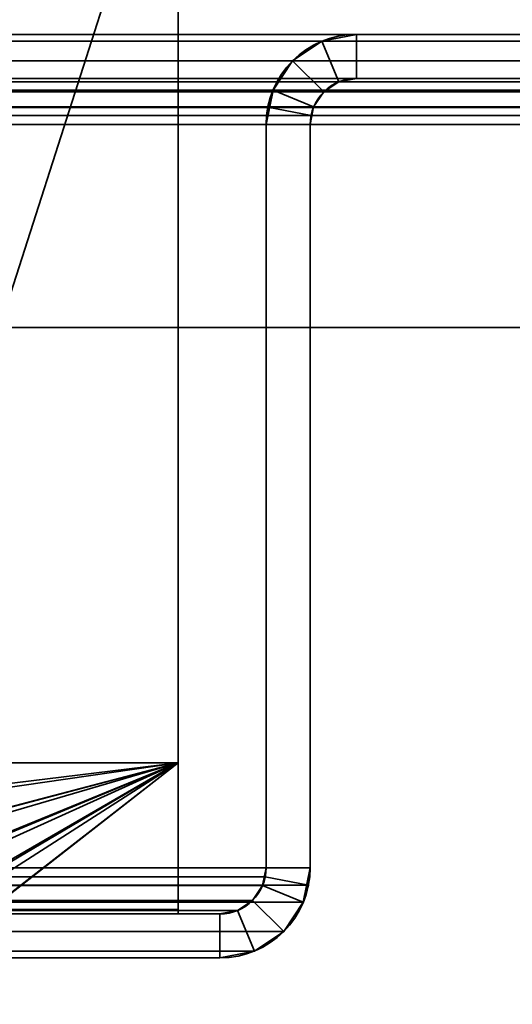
# Model space of a CAD drawing. Header units: millimetres. Extents: x -603 to 3703, y -121 to 193.
# Tile 728 of 1056: x 1967 to 1983, y 47 to 81. Entities that reach past the tile are written whole.
import ezdxf

# ---------------------------------------------------------------- set-up
doc = ezdxf.new("R2010")
doc.units = ezdxf.units.MM
doc.layers.add('152', color=7, linetype='Continuous', true_color=0xffffff)

# ---------------------------------------------------------------- blocks, each defined once
blk = doc.blocks.new('UG_SURFACE_078')
at = {"layer": '152', "color": 14, "linetype": 'Continuous', "lineweight": 35}
for points in [[(1972, 50.15, 2019.25), (1972, 55.15, 2019.25), (1028, 55.15, 2019.25), (1028, 50.15, 2019.25)], [(1972, 55.15, 2019.25), (1961.15, 55.15, 2008.4), (1038.85, 55.15, 2008.4), (1028, 55.15, 2019.25)], [(1961.414, 53.622, 2008.664), (1961.324, 53.842, 2008.574), (1961.15, 55.15, 2008.4), (1972, 55.15, 2019.25)], [(1972, 55.15, 2019.25), (1962.136, 52.266, 2009.386), (1961.794, 52.695, 2009.044), (1961.414, 53.622, 2008.664)], [(1972, 55.15, 2019.25), (1963.232, 51.184, 2010.482), (1962.782, 51.454, 2010.032), (1962.136, 52.266, 2009.386)], [(1964.607, 50.417, 2011.857), (1964.471, 50.44, 2011.721), (1963.232, 51.184, 2010.482), (1972, 55.15, 2019.25)], [(1972, 55.15, 2019.25), (1972, 50.15, 2019.25), (1966.15, 50.15, 2013.4), (1964.607, 50.417, 2011.857)], [(1966.15, 50.15, 2013.4), (1972, 50.15, 2019.25), (1028, 50.15, 2019.25), (1033.85, 50.15, 2013.4)]]:
    blk.add_3dface(points, dxfattribs=at)
blk = doc.blocks.new('UG_SURFACE_079')
at = {"layer": '152', "color": 7, "linetype": 'Continuous', "lineweight": 35}
for points in [[(1028, 50.15, 2019.25), (1028, 50, 2019.25), (1972, 50, 2019.25), (1972, 50.15, 2019.25)], [(1972, 50.15, 2019.25), (1966.15, 50.15, 2013.4), (1033.85, 50.15, 2013.4), (1028, 50.15, 2019.25)], [(1966.15, 50.15, 2013.4), (1972, 50.15, 2019.25), (1972, 50, 2019.25), (1966.15, 50, 2013.4)], [(1972, 50, 2019.25), (1028, 50, 2019.25), (1033.85, 50, 2013.4), (1966.15, 50, 2013.4)]]:
    blk.add_3dface(points, dxfattribs=at)
blk = doc.blocks.new('UG_SURFACE_080')
at = {"layer": '152', "color": 41, "linetype": 'Continuous', "lineweight": 35}
for points in [[(1972, 89, 2019.25), (1972, 55.15, 2019.25), (1961.15, 55.15, 2008.4), (1961.15, 173.15, 2008.4)], [(1972, 55.15, 2019.25), (1972, 89, 2019.25), (1028, 89, 2019.25), (1028, 55.15, 2019.25)], [(1961.15, 55.15, 2008.4), (1972, 55.15, 2019.25), (1028, 55.15, 2019.25), (1038.85, 55.15, 2008.4)]]:
    blk.add_3dface(points, dxfattribs=at)
blk = doc.blocks.new('UG_SURFACE_085')
at = {"layer": '152', "color": 14, "linetype": 'Continuous', "lineweight": 35}
for points in [[(1961.323, 53.846, 2008.573), (1961.15, 55.15, -5.75), (1961.406, 53.861, -5.75)], [(1961.323, 53.846, 2008.573), (1961.15, 55.15, 2008.4), (1961.15, 55.15, -5.75)], [(1972, 55.15, 2019.25), (1972, 55.15, -5.75), (1961.15, 55.15, -5.75), (1961.15, 55.15, 2008.4)], [(1961.406, 53.861, -5.75), (1961.15, 55.15, -5.75), (1972, 55.15, -5.75)], [(1972, 55.15, 2019.25), (1961.15, 55.15, 2008.4), (1961.323, 53.846, 2008.573), (1961.323, 53.845, 2008.574)], [(1961.323, 53.845, 2008.574), (1961.939, 52.49, 2009.189), (1972, 55.15, 2019.25)], [(1972, 55.15, -5.75), (1962.003, 52.529, -5.75), (1961.531, 53.237, -5.75), (1961.406, 53.861, -5.75)], [(1972, 55.15, 2019.25), (1961.939, 52.49, 2009.189), (1961.993, 52.372, 2009.243), (1962.971, 51.464, 2010.221)], [(1962.949, 51.391, -5.75), (1962.614, 51.614, -5.75), (1962.003, 52.529, -5.75), (1972, 55.15, -5.75)], [(1964.204, 50.552, -5.75), (1962.949, 51.391, -5.75), (1972, 55.15, -5.75)], [(1972, 55.15, 2019.25), (1962.971, 51.464, 2010.221), (1963.689, 50.797, 2010.939), (1964.215, 50.659, 2011.465)], [(1972, 55.15, -5.75), (1965.7, 50.24, -5.75), (1964.237, 50.531, -5.75), (1964.204, 50.552, -5.75)], [(1964.215, 50.659, 2011.465), (1965.699, 50.269, 2012.949), (1972, 55.15, 2019.25)], [(1965.699, 50.269, 2012.949), (1966.15, 50.15, 2013.4), (1972, 50.15, 2019.25), (1972, 55.15, 2019.25)], [(1972, 55.15, -5.75), (1972, 50.15, -5.75), (1966.15, 50.15, -5.75), (1965.7, 50.24, -5.75)], [(1972, 50.15, -5.75), (1972, 55.15, -5.75), (1972, 55.15, 2019.25), (1972, 50.15, 2019.25)], [(1961.406, 53.861, -5.75), (1961.323, 53.845, 2008.574), (1961.323, 53.846, 2008.573)], [(1961.323, 53.845, 2008.574), (1961.406, 53.861, -5.75), (1961.531, 53.237, -5.75)], [(1961.531, 53.237, -5.75), (1961.939, 52.49, 2009.189), (1961.323, 53.845, 2008.574)], [(1961.531, 53.237, -5.75), (1962.003, 52.529, -5.75), (1961.939, 52.49, 2009.189)], [(1961.993, 52.372, 2009.243), (1961.939, 52.49, 2009.189), (1962.003, 52.529, -5.75)], [(1961.993, 52.372, 2009.243), (1962.003, 52.529, -5.75), (1962.614, 51.614, -5.75)], [(1962.614, 51.614, -5.75), (1962.971, 51.464, 2010.221), (1961.993, 52.372, 2009.243)], [(1962.614, 51.614, -5.75), (1962.949, 51.391, -5.75), (1962.971, 51.464, 2010.221)], [(1963.689, 50.797, 2010.939), (1962.971, 51.464, 2010.221), (1962.949, 51.391, -5.75)], [(1963.689, 50.797, 2010.939), (1962.949, 51.391, -5.75), (1964.204, 50.552, -5.75)], [(1964.204, 50.552, -5.75), (1964.215, 50.659, 2011.465), (1963.689, 50.797, 2010.939)], [(1964.215, 50.659, 2011.465), (1964.204, 50.552, -5.75), (1964.237, 50.531, -5.75)], [(1965.7, 50.24, -5.75), (1965.699, 50.269, 2012.949), (1964.215, 50.659, 2011.465)], [(1964.215, 50.659, 2011.465), (1964.237, 50.531, -5.75), (1965.7, 50.24, -5.75)], [(1966.15, 50.15, -5.75), (1966.15, 50.15, 2013.4), (1965.699, 50.269, 2012.949)], [(1965.699, 50.269, 2012.949), (1965.7, 50.24, -5.75), (1966.15, 50.15, -5.75)], [(1966.15, 50.15, 2013.4), (1966.15, 50.15, -5.75), (1972, 50.15, -5.75), (1972, 50.15, 2019.25)]]:
    blk.add_3dface(points, dxfattribs=at)
blk = doc.blocks.new('UG_SURFACE_086')
at = {"layer": '152', "color": 7, "linetype": 'Continuous', "lineweight": 35}
for points in [[(1972, 50.15, 2019.25), (1972, 50.15, -5.75), (1966.15, 50.15, -5.75), (1966.15, 50.15, 2013.4)], [(1972, 50.15, -5.75), (1972, 50, -5.75), (1966.15, 50, -5.75), (1966.15, 50.15, -5.75)], [(1966.15, 50, 2013.4), (1972, 50, 2019.25), (1972, 50.15, 2019.25), (1966.15, 50.15, 2013.4)], [(1972, 50.15, 2019.25), (1972, 50, 2019.25), (1972, 50, -5.75), (1972, 50.15, -5.75)], [(1972, 50, 2019.25), (1966.15, 50, 2013.4), (1966.15, 50, -5.75), (1972, 50, -5.75)]]:
    blk.add_3dface(points, dxfattribs=at)
blk = doc.blocks.new('UG_SURFACE_089')
at = {"layer": '152', "color": 41, "linetype": 'Continuous', "lineweight": 35}
for points in [[(1961.15, 55.15, -5.75), (1961.15, 173.15, -5.75), (1973, 173.15, -5.75), (1973, 147.3, -5.75)], [(1961.15, 173.15, 2008.4), (1961.15, 55.15, 2008.4), (1972, 55.15, 2019.25), (1972, 89, 2019.25)], [(1961.15, 55.15, -5.75), (1973, 147.3, -5.75), (1972, 89, -5.75)], [(1972, 89, -5.75), (1972, 55.15, -5.75), (1961.15, 55.15, -5.75)], [(1972, 55.15, -5.75), (1972, 89, -5.75), (1972, 89, 2019.25), (1972, 55.15, 2019.25)], [(1961.15, 55.15, 2008.4), (1961.15, 55.15, -5.75), (1972, 55.15, -5.75), (1972, 55.15, 2019.25)]]:
    blk.add_3dface(points, dxfattribs=at)
blk = doc.blocks.new('UG_SURFACE_094')
at = {"layer": '152', "color": 252, "linetype": 'Continuous', "lineweight": 35}
for points in [[(1998.92, 80, 2046.17), (1001.08, 80, 2046.17), (999.901, 79.766, 2047.349), (2000.099, 79.766, 2047.349)], [(1021.92, 80, 2025.33), (1001.08, 80, 2046.17), (1998.92, 80, 2046.17), (1978.08, 80, 2025.33)], [(1976.901, 79.766, 2024.151), (1023.099, 79.766, 2024.151), (1021.92, 80, 2025.33), (1978.08, 80, 2025.33)], [(1978.08, 78.5, 2025.33), (1977.475, 78.38, 2024.725), (1976.901, 79.766, 2024.151), (1978.08, 80, 2025.33)], [(1998.92, 78.5, 2046.17), (1978.08, 78.5, 2025.33), (1978.08, 80, 2025.33), (1998.92, 80, 2046.17)], [(2000.099, 79.766, 2047.349), (999.901, 79.766, 2047.349), (998.902, 79.098, 2048.348), (2001.098, 79.098, 2048.348)], [(1975.902, 79.098, 2023.152), (1024.098, 79.098, 2023.152), (1023.099, 79.766, 2024.151), (1976.901, 79.766, 2024.151)], [(1977.475, 78.38, 2024.725), (1976.963, 78.037, 2024.213), (1975.902, 79.098, 2023.152), (1976.901, 79.766, 2024.151)], [(2001.098, 79.098, 2048.348), (998.902, 79.098, 2048.348), (998.234, 78.099, 2049.016), (2001.765, 78.099, 2049.016)], [(1975.235, 78.099, 2022.485), (1024.765, 78.099, 2022.485), (1024.098, 79.098, 2023.152), (1975.902, 79.098, 2023.152)], [(1975.235, 78.099, 2022.485), (1975.902, 79.098, 2023.152), (1976.963, 78.037, 2024.213), (1976.62, 77.525, 2023.87)], [(2000.037, 78.037, 2047.287), (999.963, 78.037, 2047.287), (1000.475, 78.38, 2046.775), (1999.525, 78.38, 2046.775)], [(1999.525, 78.38, 2046.775), (1000.475, 78.38, 2046.775), (1001.08, 78.5, 2046.17), (1998.92, 78.5, 2046.17)], [(1021.92, 78.5, 2025.33), (1978.08, 78.5, 2025.33), (1998.92, 78.5, 2046.17), (1001.08, 78.5, 2046.17)], [(1978.08, 78.5, 2025.33), (1021.92, 78.5, 2025.33), (1022.525, 78.38, 2024.725), (1977.475, 78.38, 2024.725)], [(1977.475, 78.38, 2024.725), (1022.525, 78.38, 2024.725), (1023.037, 78.037, 2024.213), (1976.963, 78.037, 2024.213)], [(2001.941, 77.521, 2049.191), (2001.765, 78.099, 2049.016), (998.234, 78.099, 2049.016), (998.059, 77.521, 2049.191)], [(2000.38, 77.525, 2047.63), (999.62, 77.525, 2047.63), (999.963, 78.037, 2047.287), (2000.037, 78.037, 2047.287)], [(1976.963, 78.037, 2024.213), (1023.037, 78.037, 2024.213), (1023.38, 77.525, 2023.87), (1976.62, 77.525, 2023.87)], [(1024.941, 77.521, 2022.309), (1024.765, 78.099, 2022.485), (1975.235, 78.099, 2022.485)], [(1024.941, 77.521, 2022.309), (1975.235, 78.099, 2022.485), (1975.059, 77.521, 2022.309)], [(1975.059, 77.521, 2022.309), (1975.235, 78.099, 2022.485), (1976.62, 77.525, 2023.87), (1976.53, 77.228, 2023.78)], [(998, 76.92, 2049.25), (2002, 76.92, 2049.25), (2001.941, 77.521, 2049.191)], [(998.059, 77.521, 2049.191), (998, 76.92, 2049.25), (2001.941, 77.521, 2049.191)], [(999.53, 77.228, 2047.72), (999.62, 77.525, 2047.63), (2000.38, 77.525, 2047.63), (2000.47, 77.228, 2047.72)], [(1976.53, 77.228, 2023.78), (1023.38, 77.525, 2023.87), (1023.47, 77.228, 2023.78)], [(1976.53, 77.228, 2023.78), (1976.62, 77.525, 2023.87), (1023.38, 77.525, 2023.87)], [(1975.059, 77.521, 2022.309), (1025, 76.92, 2022.25), (1024.941, 77.521, 2022.309)], [(1975.059, 77.521, 2022.309), (1975, 76.92, 2022.25), (1025, 76.92, 2022.25)], [(1975, 76.92, 2022.25), (1975.059, 77.521, 2022.309), (1976.53, 77.228, 2023.78), (1976.5, 76.92, 2023.75)], [(998, 76.92, 2049.25), (998, 70, 2049.25), (2002, 70, 2049.25), (2002, 76.92, 2049.25)], [(2000.5, 76.92, 2047.75), (999.5, 76.92, 2047.75), (999.53, 77.228, 2047.72)], [(999.5, 76.92, 2047.75), (2000.5, 76.92, 2047.75), (2000.5, 70, 2047.75), (999.5, 70, 2047.75)], [(2000.47, 77.228, 2047.72), (2000.5, 76.92, 2047.75), (999.53, 77.228, 2047.72)], [(1023.47, 77.228, 2023.78), (1976.5, 76.92, 2023.75), (1976.53, 77.228, 2023.78)], [(1023.47, 77.228, 2023.78), (1023.5, 76.92, 2023.75), (1976.5, 76.92, 2023.75)], [(1023.5, 51.58, 2023.75), (1976.5, 51.58, 2023.75), (1976.5, 76.92, 2023.75), (1023.5, 76.92, 2023.75)], [(1025, 51.58, 2022.25), (1025, 76.92, 2022.25), (1975, 76.92, 2022.25), (1975, 51.58, 2022.25)], [(1976.5, 76.92, 2023.75), (1976.5, 51.58, 2023.75), (1975, 51.58, 2022.25), (1975, 76.92, 2022.25)], [(999.5, 70, 2047.75), (2000.5, 70, 2047.75), (2002, 70, 2049.25), (998, 70, 2049.25)], [(1976.5, 51.58, 2023.75), (1023.5, 51.58, 2023.75), (1023.559, 50.979, 2023.691)], [(1976.441, 50.979, 2023.691), (1976.5, 51.58, 2023.75), (1023.559, 50.979, 2023.691)], [(1025.03, 51.272, 2022.22), (1025, 51.58, 2022.25), (1975, 51.58, 2022.25)], [(1025.03, 51.272, 2022.22), (1975, 51.58, 2022.25), (1974.97, 51.272, 2022.22)], [(1976.5, 51.58, 2023.75), (1976.441, 50.979, 2023.691), (1974.97, 51.272, 2022.22), (1975, 51.58, 2022.25)], [(1974.97, 51.272, 2022.22), (1974.88, 50.975, 2022.13), (1025.12, 50.975, 2022.13), (1025.03, 51.272, 2022.22)], [(1976.441, 50.979, 2023.691), (1976.266, 50.401, 2023.515), (1974.88, 50.975, 2022.13), (1974.97, 51.272, 2022.22)], [(1023.559, 50.979, 2023.691), (1023.734, 50.401, 2023.515), (1976.266, 50.401, 2023.515), (1976.441, 50.979, 2023.691)], [(1974.537, 50.463, 2021.787), (1025.463, 50.463, 2021.787), (1025.12, 50.975, 2022.13), (1974.88, 50.975, 2022.13)], [(1976.266, 50.401, 2023.515), (1975.598, 49.402, 2022.848), (1974.537, 50.463, 2021.787), (1974.88, 50.975, 2022.13)], [(1976.266, 50.401, 2023.515), (1023.734, 50.401, 2023.515), (1024.402, 49.402, 2022.848), (1975.598, 49.402, 2022.848)], [(1974.025, 50.12, 2021.275), (1025.975, 50.12, 2021.275), (1025.463, 50.463, 2021.787), (1974.537, 50.463, 2021.787)], [(1974.025, 50.12, 2021.275), (1974.537, 50.463, 2021.787), (1975.598, 49.402, 2022.848), (1974.599, 48.734, 2021.849)], [(1973.42, 50, 2020.67), (1026.58, 50, 2020.67), (1025.975, 50.12, 2021.275), (1974.025, 50.12, 2021.275)], [(1973.42, 50, 2020.67), (1974.025, 50.12, 2021.275), (1974.599, 48.734, 2021.849), (1973.42, 48.5, 2020.67)], [(1036.92, 50, 2010.33), (1026.58, 50, 2020.67), (1973.42, 50, 2020.67), (1963.08, 50, 2010.33)], [(1963.08, 50, 2010.33), (1973.42, 50, 2020.67), (1973.42, 48.5, 2020.67), (1963.08, 48.5, 2010.33)], [(1975.598, 49.402, 2022.848), (1024.402, 49.402, 2022.848), (1025.401, 48.734, 2021.849), (1974.599, 48.734, 2021.849)], [(1974.599, 48.734, 2021.849), (1025.401, 48.734, 2021.849), (1026.58, 48.5, 2020.67), (1973.42, 48.5, 2020.67)], [(1036.92, 48.5, 2010.33), (1963.08, 48.5, 2010.33), (1973.42, 48.5, 2020.67), (1026.58, 48.5, 2020.67)]]:
    blk.add_3dface(points, dxfattribs=at)
blk = doc.blocks.new('UG_SURFACE_095')
at = {"layer": '152', "color": 252, "linetype": 'Continuous', "lineweight": 35}
for points in [[(1978.08, 80, 2025.33), (1978.08, 80, -8.75), (1976.901, 79.766, -8.75), (1976.901, 79.766, 2024.151)], [(1978.08, 78.5, -8.75), (1977.475, 78.38, -8.75), (1976.901, 79.766, -8.75), (1978.08, 80, -8.75)], [(1978.08, 80, 2025.33), (1976.901, 79.766, 2024.151), (1977.475, 78.38, 2024.725), (1978.08, 78.5, 2025.33)], [(1978.08, 80, 2025.33), (1998.92, 80, 2046.17), (1998.92, 80, -8.75), (1978.08, 80, -8.75)], [(1978.08, 80, -8.75), (1998.92, 80, -8.75), (1998.92, 78.5, -8.75), (1978.08, 78.5, -8.75)], [(1998.92, 80, 2046.17), (1978.08, 80, 2025.33), (1978.08, 78.5, 2025.33), (1998.92, 78.5, 2046.17)], [(1976.901, 79.766, 2024.151), (1976.901, 79.766, -8.75), (1975.902, 79.098, -8.75), (1975.902, 79.098, 2023.152)], [(1975.902, 79.098, -8.75), (1976.901, 79.766, -8.75), (1977.475, 78.38, -8.75), (1976.963, 78.037, -8.75)], [(1976.901, 79.766, 2024.151), (1975.902, 79.098, 2023.152), (1976.963, 78.037, 2024.213), (1977.475, 78.38, 2024.725)], [(1975.902, 79.098, 2023.152), (1975.902, 79.098, -8.75), (1975.235, 78.099, -8.75), (1975.235, 78.099, 2022.485)], [(1976.963, 78.037, -8.75), (1976.62, 77.525, -8.75), (1975.235, 78.099, -8.75), (1975.902, 79.098, -8.75)], [(1976.62, 77.525, 2023.87), (1976.963, 78.037, 2024.213), (1975.902, 79.098, 2023.152), (1975.235, 78.099, 2022.485)], [(1976.963, 78.037, 2024.213), (1976.963, 78.037, -8.75), (1977.475, 78.38, -8.75), (1977.475, 78.38, 2024.725)], [(1977.475, 78.38, 2024.725), (1977.475, 78.38, -8.75), (1978.08, 78.5, -8.75), (1978.08, 78.5, 2025.33)], [(1978.08, 78.5, 2025.33), (1978.08, 78.5, -8.75), (1998.92, 78.5, -8.75), (1998.92, 78.5, 2046.17)], [(1975.235, 78.099, -8.75), (1975, 76.92, -8.75), (1975, 76.92, 2022.25)], [(1975, 76.92, 2022.25), (1975.059, 77.521, 2022.309), (1975.235, 78.099, -8.75)], [(1975, 76.92, -8.75), (1975.235, 78.099, -8.75), (1976.62, 77.525, -8.75), (1976.5, 76.92, -8.75)], [(1975.059, 77.521, 2022.309), (1975.235, 78.099, 2022.485), (1975.235, 78.099, -8.75)], [(1976.53, 77.228, 2023.78), (1976.62, 77.525, 2023.87), (1975.235, 78.099, 2022.485), (1975.059, 77.521, 2022.309)], [(1976.62, 77.525, 2023.87), (1976.62, 77.525, -8.75), (1976.963, 78.037, -8.75), (1976.963, 78.037, 2024.213)], [(1976.5, 76.92, 2023.75), (1976.53, 77.228, 2023.78), (1975.059, 77.521, 2022.309), (1975, 76.92, 2022.25)], [(1976.53, 77.228, 2023.78), (1976.5, 76.92, -8.75), (1976.62, 77.525, -8.75)], [(1976.62, 77.525, -8.75), (1976.62, 77.525, 2023.87), (1976.53, 77.228, 2023.78)], [(1975, 51.58, 2022.25), (1975, 76.92, 2022.25), (1975, 76.92, -8.75), (1975, 51.58, -8.75)], [(1976.5, 76.92, -8.75), (1976.5, 51.58, -8.75), (1975, 51.58, -8.75), (1975, 76.92, -8.75)], [(1976.5, 51.58, 2023.75), (1976.5, 76.92, 2023.75), (1975, 76.92, 2022.25), (1975, 51.58, 2022.25)], [(1976.53, 77.228, 2023.78), (1976.5, 76.92, 2023.75), (1976.5, 76.92, -8.75)], [(1976.5, 51.58, 2023.75), (1976.5, 51.58, -8.75), (1976.5, 76.92, -8.75), (1976.5, 76.92, 2023.75)], [(1975, 51.58, -8.75), (1974.88, 50.975, -8.75), (1974.88, 50.975, 2022.13)], [(1974.88, 50.975, 2022.13), (1974.97, 51.272, 2022.22), (1975, 51.58, -8.75)], [(1976.5, 51.58, -8.75), (1976.266, 50.401, -8.75), (1974.88, 50.975, -8.75), (1975, 51.58, -8.75)], [(1974.97, 51.272, 2022.22), (1975, 51.58, 2022.25), (1975, 51.58, -8.75)], [(1975, 51.58, 2022.25), (1974.97, 51.272, 2022.22), (1976.441, 50.979, 2023.691), (1976.5, 51.58, 2023.75)], [(1976.5, 51.58, -8.75), (1976.441, 50.979, 2023.691), (1976.266, 50.401, 2023.515)], [(1976.266, 50.401, 2023.515), (1976.266, 50.401, -8.75), (1976.5, 51.58, -8.75)], [(1976.5, 51.58, -8.75), (1976.5, 51.58, 2023.75), (1976.441, 50.979, 2023.691)], [(1974.97, 51.272, 2022.22), (1974.88, 50.975, 2022.13), (1976.266, 50.401, 2023.515), (1976.441, 50.979, 2023.691)], [(1974.88, 50.975, 2022.13), (1974.88, 50.975, -8.75), (1974.537, 50.463, -8.75), (1974.537, 50.463, 2021.787)], [(1974.537, 50.463, -8.75), (1974.88, 50.975, -8.75), (1976.266, 50.401, -8.75), (1975.598, 49.402, -8.75)], [(1974.88, 50.975, 2022.13), (1974.537, 50.463, 2021.787), (1975.598, 49.402, 2022.848), (1976.266, 50.401, 2023.515)], [(1974.537, 50.463, 2021.787), (1974.537, 50.463, -8.75), (1974.025, 50.12, -8.75), (1974.025, 50.12, 2021.275)], [(1975.598, 49.402, -8.75), (1974.599, 48.734, -8.75), (1974.025, 50.12, -8.75), (1974.537, 50.463, -8.75)], [(1974.599, 48.734, 2021.849), (1975.598, 49.402, 2022.848), (1974.537, 50.463, 2021.787), (1974.025, 50.12, 2021.275)], [(1975.598, 49.402, 2022.848), (1975.598, 49.402, -8.75), (1976.266, 50.401, -8.75), (1976.266, 50.401, 2023.515)], [(1974.025, 50.12, 2021.275), (1974.025, 50.12, -8.75), (1973.42, 50, -8.75), (1973.42, 50, 2020.67)], [(1973.42, 50, -8.75), (1974.025, 50.12, -8.75), (1974.599, 48.734, -8.75), (1973.42, 48.5, -8.75)], [(1973.42, 48.5, 2020.67), (1974.599, 48.734, 2021.849), (1974.025, 50.12, 2021.275), (1973.42, 50, 2020.67)], [(1963.08, 50, 2010.33), (1973.42, 50, 2020.67), (1973.42, 50, -8.75), (1963.08, 50, -8.75)], [(1963.08, 50, -8.75), (1973.42, 50, -8.75), (1973.42, 48.5, -8.75), (1963.08, 48.5, -8.75)], [(1963.08, 48.5, 2010.33), (1973.42, 48.5, 2020.67), (1973.42, 50, 2020.67), (1963.08, 50, 2010.33)], [(1974.599, 48.734, 2021.849), (1974.599, 48.734, -8.75), (1975.598, 49.402, -8.75), (1975.598, 49.402, 2022.848)], [(1973.42, 48.5, 2020.67), (1973.42, 48.5, -8.75), (1974.599, 48.734, -8.75), (1974.599, 48.734, 2021.849)], [(1963.08, 48.5, 2010.33), (1963.08, 48.5, -8.75), (1973.42, 48.5, -8.75), (1973.42, 48.5, 2020.67)]]:
    blk.add_3dface(points, dxfattribs=at)
blk = doc.blocks.new('UG_SURFACE_179')
at = {"layer": '152', "color": 252, "linetype": 'Continuous', "lineweight": 35}
for points in [[(2165, -18, 2212.25), (2165, 174.4, 2212.25), (835, 174.4, 2212.25), (835, -18, 2212.25)], [(985, -18, 2062.25), (985, 174.4, 2062.25), (2015, 174.4, 2062.25), (2015, -18, 2062.25)]]:
    blk.add_3dface(points, dxfattribs=at)

msp = doc.modelspace()

# ---------------------------------------------------------------- linework, layer by layer
at = {"layer": '152', "color": 41, "linetype": 'Continuous', "lineweight": 35}
for p, q in [((1972, 55.15, 2019.25), (1972, 89, 2019.25)), ((1972, 55.15, 2019.25), (1972, 89, 2019.25)), ((1972, 89, -5.75), (1972, 55.15, -5.75)), ((1028, 55.15, 2019.25), (1972, 55.15, 2019.25)), ((1961.15, 55.15, 2008.4), (1972, 55.15, 2019.25)), ((1972, 55.15, 2019.25), (1961.15, 55.15, 2008.4)), ((1961.15, 55.15, -5.75), (1972, 55.15, -5.75)), ((1972, 55.15, 2019.25), (1972, 55.15, -5.75))]:
    msp.add_line(p, q, dxfattribs=at)
at = {"layer": '152', "color": 252, "linetype": 'Continuous', "lineweight": 35}
for p, q in [((1998.92, 80, 2046.17), (1001.08, 80, 2046.17)), ((1978.08, 80, 2025.33), (1021.92, 80, 2025.33)), ((1978.08, 80, 2025.33), (1998.92, 80, 2046.17)), ((1978.08, 80, 2025.33), (1998.92, 80, 2046.17)), ((1978.08, 80, -8.75), (1998.92, 80, -8.75)), ((1978.08, 80, -8.75), (1978.08, 80, 2025.33)), ((1998.92, 78.5, 2046.17), (1001.08, 78.5, 2046.17)), ((1978.08, 78.5, 2025.33), (1021.92, 78.5, 2025.33)), ((1978.08, 78.5, 2025.33), (1998.92, 78.5, 2046.17)), ((1978.08, 78.5, 2025.33), (1998.92, 78.5, 2046.17)), ((1978.08, 78.5, -8.75), (1998.92, 78.5, -8.75)), ((1978.08, 78.5, -8.75), (1978.08, 78.5, 2025.33)), ((2002, 76.92, 2049.25), (998, 76.92, 2049.25)), ((2000.5, 76.92, 2047.75), (999.5, 76.92, 2047.75)), ((1976.5, 76.92, 2023.75), (1023.5, 76.92, 2023.75)), ((1975, 76.92, 2022.25), (1025, 76.92, 2022.25)), ((1975, 51.58, -8.75), (1975, 76.92, -8.75)), ((1975, 51.58, 2022.25), (1975, 76.92, 2022.25)), ((1975, 51.58, 2022.25), (1975, 76.92, 2022.25)), ((1975, 76.92, -8.75), (1975, 76.92, 2022.25)), ((1976.5, 76.92, -8.75), (1976.5, 76.92, 2023.75)), ((1976.5, 51.58, 2023.75), (1976.5, 76.92, 2023.75)), ((1976.5, 51.58, 2023.75), (1976.5, 76.92, 2023.75)), ((1976.5, 51.58, -8.75), (1976.5, 76.92, -8.75)), ((2002, 70, 2049.25), (998, 70, 2049.25)), ((2000.5, 70, 2047.75), (999.5, 70, 2047.75)), ((1976.5, 51.58, 2023.75), (1023.5, 51.58, 2023.75)), ((1975, 51.58, 2022.25), (1025, 51.58, 2022.25)), ((1975, 51.58, -8.75), (1975, 51.58, 2022.25)), ((1976.5, 51.58, -8.75), (1976.5, 51.58, 2023.75)), ((1973.42, 50, 2020.67), (1026.58, 50, 2020.67)), ((1963.08, 50, 2010.33), (1973.42, 50, 2020.67)), ((1963.08, 50, -8.75), (1973.42, 50, -8.75)), ((1963.08, 50, 2010.33), (1973.42, 50, 2020.67)), ((1973.42, 50, -8.75), (1973.42, 50, 2020.67)), ((1973.42, 48.5, 2020.67), (1026.58, 48.5, 2020.67)), ((1963.08, 48.5, -8.75), (1973.42, 48.5, -8.75)), ((1963.08, 48.5, 2010.33), (1973.42, 48.5, 2020.67)), ((1963.08, 48.5, 2010.33), (1973.42, 48.5, 2020.67)), ((1973.42, 48.5, -8.75), (1973.42, 48.5, 2020.67))]:
    msp.add_line(p, q, dxfattribs=at)
at = {"layer": '152', "color": 14, "linetype": 'Continuous', "lineweight": 35}
for p, q in [((1972, 55.15, 2019.25), (1028, 55.15, 2019.25)), ((1961.15, 55.15, 2008.4), (1972, 55.15, 2019.25)), ((1972, 55.15, -5.75), (1961.15, 55.15, -5.75)), ((1972, 55.15, 2019.25), (1961.15, 55.15, 2008.4)), ((1972, 50.15, 2019.25), (1972, 55.15, 2019.25)), ((1972, 50.15, 2019.25), (1972, 55.15, 2019.25)), ((1972, 55.15, -5.75), (1972, 50.15, -5.75)), ((1972, 55.15, -5.75), (1972, 55.15, 2019.25)), ((1028, 50.15, 2019.25), (1972, 50.15, 2019.25)), ((1972, 50.15, 2019.25), (1966.15, 50.15, 2013.4)), ((1966.15, 50.15, 2013.4), (1972, 50.15, 2019.25)), ((1966.15, 50.15, -5.75), (1972, 50.15, -5.75)), ((1972, 50.15, 2019.25), (1972, 50.15, -5.75))]:
    msp.add_line(p, q, dxfattribs=at)
at = {"layer": '152', "color": 7, "linetype": 'Continuous', "lineweight": 35}
for p, q in [((1972, 50.15, 2019.25), (1028, 50.15, 2019.25)), ((1966.15, 50.15, 2013.4), (1972, 50.15, 2019.25)), ((1972, 50.15, 2019.25), (1966.15, 50.15, 2013.4)), ((1972, 50.15, -5.75), (1966.15, 50.15, -5.75)), ((1972, 50.15, -5.75), (1972, 50.15, 2019.25)), ((1972, 50, 2019.25), (1972, 50.15, 2019.25)), ((1972, 50, 2019.25), (1972, 50.15, 2019.25)), ((1972, 50.15, -5.75), (1972, 50, -5.75)), ((1972, 50, 2019.25), (1028, 50, 2019.25)), ((1972, 50, 2019.25), (1966.15, 50, 2013.4)), ((1972, 50, -5.75), (1966.15, 50, -5.75)), ((1966.15, 50, 2013.4), (1972, 50, 2019.25)), ((1972, 50, -5.75), (1972, 50, 2019.25))]:
    msp.add_line(p, q, dxfattribs=at)
at = {"layer": '152', "color": 252, "linetype": 'Continuous', "lineweight": 35, "extrusion": (0, 0, -1)}
for centre, radius, start, end in [((-1978.08, 76.92, 8.75), 3.08, 0, 90), ((-1978.08, 76.92, 8.75), 1.58, 0, 90), ((-1973.42, 51.58, 8.75), 3.08, 180, 270), ((-1973.42, 51.58, 8.75), 1.58, 180, 270)]:
    msp.add_arc(centre, radius, start, end, dxfattribs=at)
at = {"layer": '152', "color": 252, "linetype": 'Continuous', "lineweight": 35, "extrusion": (0.707107, 6.12323e-17, -0.707107)}
for centre, major_axis, start_param, end_param in [((1978.08, 76.92, 2025.33), (3.08, 0, 3.08), 3.141593, 4.712389), ((1978.08, 76.92, 2025.33), (-3.08, 0, -3.08), 0, 1.570796), ((1978.08, 76.92, 2025.33), (1.58, 0, 1.58), 3.141593, 4.712389), ((1978.08, 76.92, 2025.33), (-1.58, 0, -1.58), 0, 1.570796), ((1973.42, 51.58, 2020.67), (-3.08, 0, -3.08), 3.141593, 4.712389), ((1973.42, 51.58, 2020.67), (1.58, 0, 1.58), 0, 1.570796), ((1973.42, 51.58, 2020.67), (3.08, 0, 3.08), 0, 1.570796), ((1973.42, 51.58, 2020.67), (-1.58, 0, -1.58), 3.141593, 4.712389)]:
    msp.add_ellipse(centre, major_axis=major_axis, ratio=0.707107, start_param=start_param, end_param=end_param, dxfattribs=at)

# ---------------------------------------------------------------- block references
at = {"layer": '152', "color": 7, "linetype": 'Continuous', "lineweight": 35}
for name in ['UG_SURFACE_079', 'UG_SURFACE_086']:
    msp.add_blockref(name, (0, 0), dxfattribs=at)
at = {"layer": '152', "color": 252, "linetype": 'Continuous', "lineweight": 35}
for name in ['UG_SURFACE_179', 'UG_SURFACE_094', 'UG_SURFACE_095']:
    msp.add_blockref(name, (0, 0), dxfattribs=at)
at = {"layer": '152', "color": 41, "linetype": 'Continuous', "lineweight": 35}
for name in ['UG_SURFACE_080', 'UG_SURFACE_089']:
    msp.add_blockref(name, (0, 0), dxfattribs=at)
at = {"layer": '152', "color": 14, "linetype": 'Continuous', "lineweight": 35}
for name in ['UG_SURFACE_078', 'UG_SURFACE_085']:
    msp.add_blockref(name, (0, 0), dxfattribs=at)

doc.saveas('drawing.dxf')
